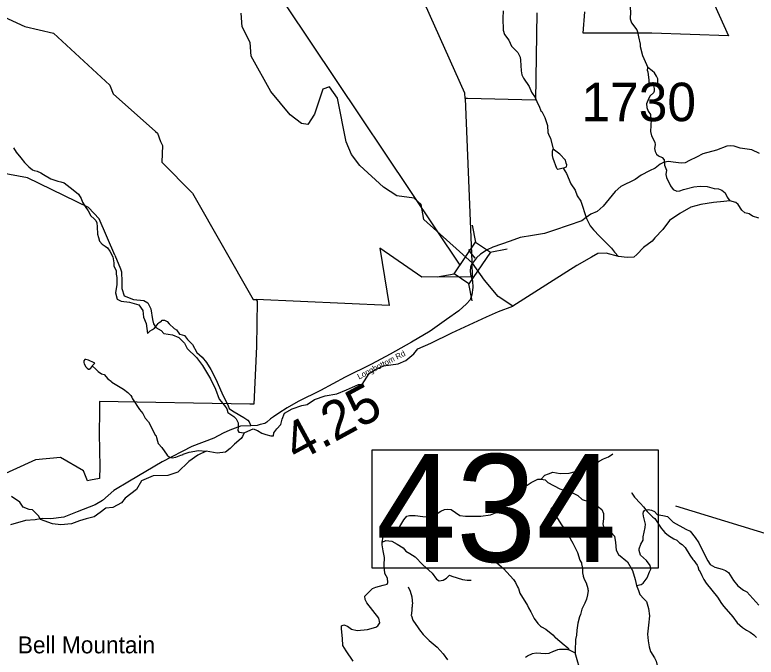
# Model space of a CAD drawing. Extents: x 1248224 to 1454986, y 825081 to 985870.
# Drawn here: x 1362582 to 1372209, y 957166 to 965507 of the extents above; entities that cross this region are included whole.
import ezdxf

# ---------------------------------------------------------------- set-up
doc = ezdxf.new("R2010")
doc.units = 0
for name, color, linetype in [('Exist Boundary Land Use Park National US Park Service', 7, 'Continuous'), ('Exist Boundary Land Use Park State Division NC Parks and Recreation', 7, 'Continuous'), ('Exist Geographical Mountain Summit Label', 7, 'Continuous'), ('Exist Hydrographic Creek Single Shore', 7, 'Continuous'), ('Exist Hydrographic Misc Water Feature', 7, 'Continuous'), ('Exist Road Non-System Type 51', 7, 'Continuous'), ('Exist Road Secondary Mileage Hundredths English Label', 7, 'Continuous'), ('Exist Road Secondary Structure Standard Bridge CELL', 7, 'Continuous'), ('Exist Road Secondary Structure Standard Bridge Number Label', 7, 'Continuous'), ('Exist Road Secondary Type 51 Attributed', 7, 'Continuous'), ('Exist Road Secondary Type 51 Label', 7, 'Continuous'), ('Exist Road Secondary Type 51 Number Label', 7, 'Continuous')]:
    doc.layers.add(name, color=color, linetype=linetype)

msp = doc.modelspace()

# ---------------------------------------------------------------- linework, layer by layer
at = {"layer": 'Exist Boundary Land Use Park National US Park Service'}
msp.add_line((1368429.8, 964420.4), (1368514.8, 962300.9), dxfattribs=at)
for points in [[(1360546.6, 965684.5), (1360541.4, 965296.5), (1361860.9, 964896.9), (1362135.5, 964784.2), (1362323.5, 965533.7), (1362713.5, 965354.9), (1363084.7, 965270.6), (1363815.1, 964592.1), (1363819.9, 964580.2), (1363859.5, 964481.7), (1364410.2, 963992.9), (1364436.5, 963969.7), (1364472.5, 963860.5), (1364498.5, 963810.5), (1364489.5, 963591.7), (1364888.8, 963189.4), (1365679.4, 961812), (1365718.2, 961810.3)], [(1368429.8, 964420.4), (1368427, 964489.7), (1367904.5, 965647.8)], [(1368515.2, 962291.5), (1368522.7, 962105), (1367868.7, 962098.5), (1367321.8, 962475.9), (1367445.4, 961734.2), (1365718.2, 961810.3)]]:
    msp.add_lwpolyline(points, dxfattribs=at)
at = {"layer": 'Exist Boundary Land Use Park State Division NC Parks and Recreation'}
for points in [[(1371509.7, 965998.1), (1371850, 965233), (1370852.1, 965267.2), (1369964.7, 965268.6), (1369984.6, 965546.3)], [(1369361.6, 965532.3), (1369342.6, 964398.4), (1368460.6, 964419.1), (1368429.8, 964420.4)], [(1365718.2, 961810.3), (1365727.7, 961790), (1365722.6, 961201), (1365687.6, 960452.4), (1365687.6, 960449.3), (1365632.1, 960450.2), (1363683.5, 960484), (1363681.2, 960354.4), (1363676.5, 960071.9), (1363686.5, 959637.2), (1363682.5, 959486.7), (1363566.1, 959463), (1363524.5, 959454.5), (1363472.5, 959585.2), (1363175.5, 959758.5), (1362852.5, 959729.2), (1362059.5, 959369)]]:
    msp.add_lwpolyline(points, dxfattribs=at)
at = {"layer": 'Exist Hydrographic Creek Single Shore'}
for points in [[(1368525.5, 962282.9), (1367895.7, 962848.8), (1367858.7, 963043.2), (1367768.7, 963127.2), (1367543.6, 963157.8), (1367371.7, 963269.7), (1367060.6, 963551.7), (1366955.6, 963695), (1366883.6, 963857.3), (1366771.6, 964424.2), (1366666.6, 964570.8), (1366582.6, 964539.7), (1366474.6, 964216.8), (1366388.5, 964083.9), (1366305.6, 964095.5), (1366157.6, 964206.8), (1365906.6, 964510.7), (1365649.5, 964968.9), (1365636.5, 965149.6), (1365532.6, 965352), (1365520.3, 965528.6)], [(1363882.5, 962387.7), (1363676.5, 962858), (1363537.5, 963005.3), (1362745.5, 963388.9), (1362397.5, 963455), (1362281.5, 963532.8), (1362104.5, 963818.7), (1362117.1, 963956.5)], [(1372242.4, 962865.5), (1372160.1, 962892), (1372116, 962924.3), (1372060.2, 962934.6), (1372021.9, 962971.4), (1371976.4, 963042), (1371945.5, 963069.9), (1371865.3, 963093.2), (1371791.2, 963084.6), (1371656, 963071.4), (1371489.9, 963044.9), (1371360.1, 963009.6), (1371217.5, 962927.3), (1371082.3, 962834.6), (1370998.5, 962721.4), (1370892.7, 962609.6), (1370858, 962569.4), (1370746.3, 962484.1), (1370661.1, 962393), (1370620, 962360.6), (1370533.2, 962354.7), (1370420.2, 962368.4), (1370259.9, 962412.1), (1370154.1, 962406.2), (1370070.3, 962362.1), (1369882.2, 962253.2), (1369572.8, 962055), (1369050.8, 961725)], [(1363882.5, 962387.7), (1363953.2, 962208.4), (1363965.7, 962167.7), (1363971.9, 962039.5), (1363971.9, 961952), (1364003.2, 961858.2), (1364125, 961811.3), (1364256.3, 961798.8), (1364309.4, 961767.5), (1364350, 961689.3), (1364371.9, 961551.7), (1364381.3, 961492.3), (1364412.5, 961445.4), (1364481.3, 961407.9), (1364515.6, 961367.2), (1364631, 961353.5), (1364712.2, 961316), (1364787.2, 961244.1), (1364818.5, 961175.3), (1364940.3, 961056.5), (1365021.6, 960953.3), (1365124.7, 960781.3), (1365190.3, 960646.8), (1365236.7, 960516.3), (1365305.5, 960431.8), (1365336.7, 960391.2), (1365349.2, 960341.1), (1365427.3, 960291.1), (1365458.6, 960259.8), (1365483.6, 960206.7), (1365480.5, 960153.5), (1365477.3, 960109.8), (1365492.9, 960087.9), (1365560.1, 960079.3)], [(1369050.8, 961725), (1368857.7, 961850.7), (1368680.3, 962059.4), (1368525.5, 962282.9)], [(1365560.1, 960079.3), (1365647.6, 960116.9), (1365678.9, 960132.5), (1365732, 960110.6), (1365791.3, 960073.1), (1365841.3, 960057.4), (1365907, 960038.7), (1365941.3, 960038.7), (1365944.4, 960079.3), (1365985.1, 960129.4), (1366035.1, 960185.6), (1366053.8, 960254.4), (1366085.1, 960332.6), (1366181.9, 960392), (1366310, 960435.8), (1366378.8, 960445.2), (1366472.5, 960514), (1366613.1, 960557.8), (1366763.1, 960585.9), (1366891.2, 960635.9), (1367044.3, 960707.8), (1367091.2, 960707.8), (1367184.9, 960848.6), (1367249.6, 960891.3), (1367371.5, 960950.7), (1367562.1, 960975.7), (1367659, 961019.5), (1367762.1, 961103.9), (1367815.2, 961169.6), (1367983.9, 961244.6), (1368258.9, 961379.1), (1368707.7, 961586.9), (1368863.9, 961655.7), (1369050.8, 961725)], [(1365560.1, 960079.3), (1365539.3, 960032.9), (1365520.6, 960004.8), (1365433.1, 959932.8), (1365380, 959873.4), (1365317.5, 959826.5), (1365211.2, 959814), (1365067.5, 959842.2), (1364958.1, 959789), (1364842.5, 959704.6), (1364698.8, 959570.1), (1364570.7, 959526.3), (1364376.9, 959520.1), (1364227, 959454.4), (1364161.3, 959341.8), (1364016.3, 959230.6), (1363966.3, 959171.2), (1363853.8, 959108.6), (1363766.3, 959102.4), (1363691.3, 959046.1), (1363613.2, 958989.8), (1363507, 958961.7), (1363422.6, 958936.6), (1363316.4, 958896), (1363178.9, 958883.5), (1363072.6, 958899.1), (1362916.4, 958955.4), (1362891.4, 958999.2), (1362810.2, 959077.4), (1362769.5, 959083.6), (1362691.4, 959114.9), (1362647.7, 959180.5), (1362538.3, 959252.5)], [(1371812.9, 955482), (1371671.8, 955221.9), (1371561.8, 955142), (1371351.8, 955070.8), (1371201.8, 955073.8), (1370970.8, 955170.3), (1370740.8, 955335.8), (1370552.7, 955530), (1370375.8, 955786.4), (1370090.8, 956107.2), (1370001.8, 956253.5), (1370000.7, 956552.3), (1369941.8, 956937.6), (1369858.7, 957224.3)]]:
    msp.add_lwpolyline(points, dxfattribs=at)
at = {"layer": 'Exist Hydrographic Misc Water Feature'}
for points in [[(1370542.8, 965836.3), (1370555.6, 965784), (1370576.4, 965547.4), (1370572.3, 965455.4), (1370591.2, 965402.9), (1370657.3, 965313.3), (1370668.7, 965285.1), (1370679.4, 965220.8), (1370703.3, 965128.2), (1370702.5, 965096.2), (1370732, 964979.5), (1370802.6, 964821.9)], [(1368923.4, 965557.7), (1368921.4, 965463.7), (1368923.9, 965307.6), (1368942.7, 965251.2), (1368997.1, 965177.9), (1369033.4, 965101), (1369064.7, 965064.3), (1369115.6, 965019.1), (1369142.4, 964958.5), (1369147.5, 964918.4)], [(1369147.5, 964918.4), (1369156.4, 964778.1), (1369167.3, 964729.7), (1369186.4, 964685.3), (1369262, 964575.5), (1369292.4, 964502.8), (1369338.9, 964431.8), (1369369.4, 964359.1), (1369390.5, 964322.6), (1369413.3, 964262), (1369425, 964249.8), (1369463.3, 964172.9), (1369499.2, 964072), (1369505, 963979.8), (1369520.2, 963935.4), (1369539.6, 963906.9), (1369574.3, 963762.1)], [(1370875.5, 964586), (1370817.5, 964591.3), (1370821.1, 964663.3), (1370807.3, 964761.7), (1370799.8, 964785.8), (1370802.6, 964821.9)], [(1370875.5, 964586), (1370931.7, 964596.7), (1370931.5, 964676.9), (1370916.2, 964711.3), (1370887.1, 964751.9), (1370859.7, 964780.6), (1370802.6, 964821.9)], [(1370875.5, 964586), (1370886.7, 964549.8), (1370884, 964515.8), (1370875.5, 964496), (1370834.6, 964454.8), (1370813.9, 964423.3), (1370786.2, 964349.9), (1370789.1, 964301.7), (1370808.2, 964257.3), (1370835.2, 964214.6), (1370836.6, 964184.7), (1370845.8, 964148.4), (1370838.4, 963992.5), (1370851.1, 963936.2), (1370891.4, 963855.2), (1370896.6, 963819), (1370889.4, 963771.1), (1370898.6, 963730.9), (1370913.9, 963698.6), (1370939.5, 963676), (1370986.9, 963653), (1371012.4, 963624.3), (1371018.8, 963556.1), (1371045.5, 963489.6), (1371036.3, 963433.7), (1371043.3, 963393.5), (1371097, 963286.2), (1371130, 963239.5), (1371179.6, 963218.3), (1371215.8, 963223.6), (1371264.1, 963240.5), (1371399, 963275.6), (1371481.1, 963281.7), (1371573.1, 963275.8), (1371664.7, 963253.8), (1371720.6, 963248.4), (1371764.3, 963231.5), (1371805.5, 963194.6), (1371832.3, 963139.9), (1371865.3, 963093.2)], [(1369702.9, 963515.1), (1369632.6, 963498.6), (1369620.8, 963510.9), (1369573.7, 963642), (1369566.4, 963678.2), (1369565.8, 963738.3), (1369574.3, 963762.1)], [(1369702.9, 963515.1), (1369745.5, 963532.2), (1369750, 963558), (1369740.4, 963580.3), (1369733.4, 963618.5), (1369659, 963698.2), (1369574.3, 963762.1)], [(1369702.9, 963515.1), (1369747.6, 963446.1), (1369800.6, 963312.8), (1369860.8, 963229.5), (1369883.1, 963154.9), (1369931.7, 963087.8), (1370006.8, 962861.9), (1370054.9, 962766.8), (1370097.7, 962715.8), (1370176, 962632), (1370332.6, 962476.5), (1370367.5, 962425.6), (1370420.2, 962368.4)], [(1363589.1, 960944.7), (1363591.7, 960951.4), (1363620.2, 960985.4), (1363612.6, 960988.9), (1363537.2, 961022.6), (1363505.4, 961031.3), (1363489.4, 961029.6), (1363477, 961013.9), (1363476.6, 960991.9), (1363482.2, 960975.8), (1363505.3, 960935.3), (1363521, 960918.9), (1363540.7, 960906.5), (1363550.6, 960904.2), (1363558.7, 960908.1), (1363589.1, 960944.7)], [(1363589.1, 960944.7), (1363630.8, 960910.5), (1363666, 960873.7), (1363709.4, 960846.7), (1363741.2, 960838), (1363792, 960780.9), (1363839.1, 960743.8), (1363841.4, 960738.8), (1363995, 960644.3), (1364048.1, 960601.2), (1364089.2, 960562.2), (1364102.8, 960541.9), (1364110.3, 960519.8), (1364118, 960507.6), (1364201.4, 960383.7), (1364243, 960331.9), (1364274.9, 960270.1), (1364317.8, 960221.1), (1364350.6, 960164.4), (1364406.1, 960049.2), (1364412.1, 960047), (1364427.1, 960006.7), (1364425.4, 959999.8), (1364441.7, 959938.4), (1364447.5, 959935.8), (1364490, 959888.7), (1364560.4, 959787.7), (1364589.9, 959765.1), (1364625.7, 959754.3), (1364673.8, 959761.3), (1364738.4, 959787.7), (1364754.5, 959791.4), (1364766.6, 959797.2), (1364766.8, 959803.1), (1364846.7, 959827.3), (1364967.7, 959850.6), (1365067.5, 959842.2)], [(1370592.1, 959304.4), (1370593.9, 959296.3), (1370630.8, 959245.6), (1370706.9, 959159.9), (1370748.1, 959119), (1370794.7, 959055.9), (1370867.1, 958984), (1370892.7, 958965.7), (1370977.5, 958841), (1370995.5, 958815.4), (1371024.8, 958784.7), (1371069.9, 958745.8), (1371138.1, 958702.7), (1371178.6, 958683.3), (1371213.8, 958650.5), (1371249.4, 958629.7), (1371286.5, 958588.9), (1371346.4, 958489.5), (1371387.2, 958434.7), (1371400.9, 958422.4), (1371443.6, 958361.4), (1371449.5, 958344.4)], [(1369541.6, 959104), (1369557.2, 959083.7), (1369628.7, 958966.1), (1369682.9, 958884.9), (1369725.6, 958823.9), (1369754.7, 958788.8), (1369771.9, 958746.9), (1369829.7, 958645.6), (1369887, 958524.3), (1369921, 958427.6), (1369944, 958383.1), (1369942.3, 958377.3), (1369954.7, 958322.8), (1369952.6, 958314.9), (1369953.2, 958254.9), (1369957.1, 958246.9), (1369960.5, 958218.8), (1369975.5, 958178.4), (1370002.5, 958129.8), (1370024.9, 958057.3), (1370024.6, 958043.4), (1370028.4, 958033.2), (1370019.1, 957973.4), (1370005.9, 957917.8), (1369984.8, 957866.3), (1369947.1, 957791.1), (1369929.6, 957719.5), (1369916.9, 957687.8), (1369895.1, 957608.3), (1369881.2, 957516.7), (1369875.7, 957450.4), (1369862.5, 957397), (1369863.3, 957337), (1369856.6, 957305.2), (1369858.7, 957224.3)], [(1368537.8, 958650.6), (1368632, 958570.5), (1368698.7, 958509), (1368769.6, 958457.5), (1368871.5, 958363.1), (1368926.6, 958317.9), (1369059.5, 958175), (1369084.6, 958134.4), (1369109.4, 958077.9), (1369124.9, 958057.5), (1369139.6, 957997.2), (1369238.1, 957835), (1369251.4, 957804.8), (1369284.3, 957754), (1369326.4, 957669), (1369373.1, 957604), (1369410.2, 957567.2), (1369420.1, 957561), (1369477.5, 957529.7), (1369567.9, 957457.6), (1369599.2, 957423), (1369605.1, 957422.9), (1369715, 957324.3), (1369736.6, 957309.9), (1369764.1, 957285.3), (1369770, 957279.1), (1369773.8, 957267.1)], [(1371449.5, 958344.4), (1371466.2, 958296.9), (1371470.8, 958294.4), (1371504.8, 958232.1), (1371504.6, 958226.4), (1371529.5, 958175.5), (1371558.5, 958126.9), (1371708.5, 957943.5), (1371756.8, 957864.4), (1371787.9, 957823.7), (1371907, 957691.1), (1371963.3, 957611.8), (1372029.9, 957552.4), (1372085.2, 957515.1), (1372132.7, 957490), (1372177.9, 957457), (1372213.2, 957420.3)], [(1367689.3, 958077.8), (1367716.1, 958021.2), (1367738.5, 957948.7), (1367738.1, 957932.7), (1367742, 957924.6), (1367741.1, 957884.6), (1367745, 957876.5), (1367742.1, 957836.7), (1367743.7, 957820.6), (1367739.3, 957804.7), (1367738.7, 957772.7), (1367729.3, 957708.9), (1367734.4, 957702.7), (1367751.9, 957648.4), (1367819.7, 957544.9), (1367839.2, 957522.5), (1367883.9, 957459.5), (1367962.1, 957381.7), (1368065.4, 957297.5), (1368143.1, 957209.4), (1368200.7, 957132.4)], [(1369213.4, 957165.6), (1369237.8, 957183.2), (1369302.5, 957213.7), (1369350.7, 957220.6), (1369472.5, 957212.2), (1369522.7, 957216.7), (1369575.2, 957243.5), (1369580.1, 957241.9), (1369631.7, 957264.3), (1369655.7, 957269.7), (1369719.8, 957270.3), (1369749.8, 957267.6), (1369763.6, 957263.3), (1369773.8, 957267.1)], [(1369773.8, 957267.1), (1369858.7, 957224.3)]]:
    msp.add_lwpolyline(points, dxfattribs=at)
at = {"layer": 'Exist Road Non-System Type 51'}
for points in [[(1362563.7, 963781.8), (1362600.5, 963725.2), (1362659.5, 963649), (1362709.9, 963587.5), (1362763.9, 963534.7), (1362813.8, 963494.9), (1362833.5, 963486.3), (1362874, 963475.3), (1362918.3, 963456.8), (1362952.7, 963432.3), (1363049.7, 963375.7), (1363139.4, 963348.7), (1363178.7, 963337.6), (1363224.1, 963326.5), (1363261, 963293.3), (1363340.8, 963233.1), (1363407.8, 963177.2), (1363442.2, 963123.1), (1363463, 963072.7), (1363495, 963019.9), (1363533.1, 962960.8), (1363569.9, 962896.9), (1363614.1, 962856.4), (1363635, 962836.7), (1363646.1, 962806), (1363649.8, 962754.3), (1363657.1, 962659.7), (1363668, 962613.6), (1363683.9, 962566.9), (1363717, 962530.6), (1363753.9, 962503.6), (1363784.6, 962480.2), (1363816.5, 962439.6), (1363853.4, 962363.4), (1363866.9, 962284.7), (1363869.4, 962245.4), (1363898.8, 962187.6), (1363898.8, 962139.7), (1363905, 962095.4), (1363907.2, 962004.3), (1363891.5, 961894.9), (1363913.4, 961816.7), (1363963.4, 961788.5), (1364072.8, 961776), (1364191.5, 961741.6), (1364244.6, 961666.6), (1364254, 961579), (1364288.4, 961500.9), (1364306.8, 961367.6)], [(1368472, 962460.6), (1368503.8, 962411.6), (1368554.4, 962346.6)], [(1364306.8, 961367.6), (1364338.1, 961403.4), (1364369.4, 961422.1), (1364394.4, 961437.8), (1364416.3, 961462.8), (1364444.4, 961500.3), (1364456.9, 961512.8), (1364478.8, 961525.3), (1364481.9, 961525.3), (1364497.5, 961541), (1364513.1, 961544.1), (1364525.6, 961544.1), (1364560, 961525.3), (1364588.1, 961494.1), (1364650.6, 961434.6), (1364681.9, 961415.9), (1364719.4, 961359.6), (1364725.6, 961359.6), (1364785, 961340.8), (1364825.6, 961290.8), (1364891.2, 961225.1), (1364944.3, 961121.9), (1365016.2, 961062.5), (1365069.3, 960993.7), (1365125.6, 960899.9), (1365194.3, 960778), (1365269.3, 960596.6), (1365353.7, 960427.8), (1365367.2, 960395.5), (1365381.8, 960382.9), (1365430.7, 960353.8), (1365556.8, 960277.7), (1365609.9, 960242.2), (1365625.5, 960221.4), (1365645.3, 960171.4)], [(1369416.7, 959478.6), (1369466.2, 959528.1), (1369512.4, 959547.9), (1369568.5, 959567.7), (1369664.2, 959551.2), (1369779.7, 959554.5), (1369928.2, 959594.2), (1370060.3, 959627.2), (1370109.8, 959673.4), (1370169.2, 959709.8), (1370225.3, 959739.5), (1370291.3, 959769.2), (1370347.4, 959805.5)], [(1367354.2, 958659.6), (1367367.4, 958728.9), (1367387.2, 958775.2), (1367446.6, 958795), (1367515.9, 958808.2), (1367581.9, 958861), (1367634.7, 958950.2), (1367671, 958996.4), (1367707.3, 959006.3), (1367783.2, 959006.3), (1367882.2, 958993.1), (1367944.9, 958989.8), (1368020.8, 959003), (1368113.2, 959062.5), (1368162.7, 959082.3), (1368202.3, 959088.9), (1368248.5, 959082.3), (1368360.7, 959006.3), (1368436.6, 958996.4), (1368529, 958996.4), (1368634.6, 958996.4), (1368760, 959012.9), (1368865.6, 959059.2), (1368931.6, 959105.4), (1369037.2, 959197.9), (1369136.2, 959287), (1369235.2, 959399.3), (1369288, 959432.3), (1369340.8, 959462.1), (1369373.8, 959475.3), (1369416.7, 959478.6), (1369469.5, 959468.7), (1369502.5, 959432.3), (1369657.6, 959353.1), (1369756.6, 959320.1), (1369832.5, 959296.9), (1369891.9, 959267.2), (1369951.3, 959214.4), (1370033.8, 959188), (1370149.4, 959128.5), (1370205.5, 959082.3), (1370228.6, 959029.4), (1370225.3, 958960.1), (1370218.7, 958897.3), (1370231.9, 958841.2), (1370324.3, 958785.1), (1370370.5, 958735.5), (1370380.4, 958653), (1370390.3, 958553.9), (1370423.3, 958501), (1370538.8, 958405.3), (1370601.5, 958293), (1370637.8, 958174.1), (1370654.3, 958094.8)], [(1370654.3, 958094.8), (1370717, 958108.1), (1370743.4, 958127.9), (1370792.9, 958197.2), (1370825.9, 958273.2), (1370842.4, 958309.5), (1370832.5, 958355.7), (1370783, 958421.8), (1370707.1, 958491.1), (1370690.6, 958550.6), (1370690.6, 958573.7), (1370710.4, 958633.1), (1370743.4, 958686), (1370743.4, 958728.9), (1370753.3, 958788.4), (1370766.5, 958847.8), (1370773.1, 958894), (1370746.7, 958996.4), (1370740.1, 959032.7), (1370746.7, 959052.6), (1370763.2, 959075.7), (1370806.1, 959082.3), (1370849, 959075.7), (1370888.6, 959055.9), (1370921.6, 959019.5), (1370997.5, 959006.3), (1371056.9, 958993.1), (1371132.8, 958917.2), (1371297.8, 958828), (1371350.6, 958801.6), (1371416.6, 958719), (1371466.1, 958649.7), (1371515.6, 958540.7), (1371581.6, 958415.2), (1371611.3, 958369), (1371670.7, 958335.9), (1371766.4, 958309.5), (1371812.6, 958289.7), (1371848.9, 958263.3), (1371914.9, 958160.9), (1371971, 958091.5), (1372043.6, 958035.4), (1372086.5, 958015.6), (1372241.6, 957840.6)], [(1366978, 957114), (1366885.6, 957249.4), (1366842.7, 957315.5), (1366836.1, 957407.9), (1366826.2, 957533.4), (1366826.2, 957573.1), (1366855.9, 957586.3), (1366902.1, 957566.5), (1366954.9, 957530.1), (1367027.5, 957510.3), (1367162.8, 957526.8), (1367271.7, 957556.5), (1367294.8, 957573.1), (1367321.2, 957612.7), (1367308, 957672.1), (1367152.9, 957870.3), (1367129.8, 957916.5), (1367126.5, 957959.4), (1367166.1, 957995.8), (1367225.5, 958058.5), (1367268.4, 958075), (1367364.1, 958101.4), (1367416.9, 958114.7), (1367426.8, 958134.5), (1367420.2, 958193.9), (1367387.2, 958253.4), (1367380.6, 958362.3), (1367383.9, 958458.1), (1367367.4, 958547.3), (1367350.9, 958623.2), (1367354.2, 958659.6)], [(1367354.2, 958659.6), (1367400.4, 958679.4), (1367476.3, 958672.8), (1367545.6, 958633.1), (1367624.8, 958586.9), (1367657.8, 958540.7), (1367710.6, 958511), (1367783.2, 958468), (1367878.9, 958365.6), (1368001, 958256.7), (1368057.1, 958180.7), (1368093.4, 958157.6), (1368142.9, 958167.5), (1368189.1, 958193.9), (1368228.7, 958230.2), (1368258.4, 958217), (1368397, 958174.1), (1368456.4, 958167.5), (1368509.2, 958167.5)], [(1370654.3, 958094.8), (1370680.7, 958030.5), (1370700.5, 957980.9), (1370750, 957924.8), (1370783, 957888.4), (1370809.4, 957799.3), (1370825.9, 957703.5), (1370809.4, 957581.3), (1370799.5, 957465.7), (1370806.1, 957379.9), (1370819.3, 957300.6), (1370835.8, 957237.9), (1370888.6, 957155.3), (1370911.7, 957115.7), (1370938.1, 957003.4), (1370951.3, 956894.4), (1370934.8, 956755.7), (1370915, 956547.6), (1370921.6, 956481.6), (1370938.1, 956442), (1370961.2, 956418.8)]]:
    msp.add_lwpolyline(points, dxfattribs=at)
at = {"layer": 'Exist Road Secondary Structure Standard Bridge CELL'}
for p, q in [((1368567.5, 962553.8), (1368525.6, 962776.3)), ((1368754.4, 962426.2), (1368976.9, 962468.1)), ((1368064.6, 962103.1), (1368287, 962145)), ((1368520.2, 961792), (1368478.3, 962014.4))]:
    msp.add_line(p, q, dxfattribs=at)
msp.add_lwpolyline([(1368287, 962145), (1368566.6, 962554.5), (1368757.8, 962423.9), (1368478.3, 962014.4)], close=True, dxfattribs=at)
at = {"layer": 'Exist Road Secondary Structure Standard Bridge Number Label'}
msp.add_line((1374410.8, 958134.8), (1371163.8, 959126), dxfattribs=at)
msp.add_lwpolyline([(1368364.3, 962257.8), (1366112, 965624.5), (1365993.4, 967616)], dxfattribs=at)
msp.add_lwpolyline([(1367221, 959860), (1370936.9, 959860), (1370936.9, 958323.6), (1367221, 958323.6)], close=True, dxfattribs=at)
at = {"layer": 'Exist Road Secondary Type 51 Attributed'}
for points in [[(1372251.2, 963706.7), (1372151.5, 963752.8), (1372001.8, 963776.7), (1371922.1, 963800.6), (1371874.3, 963807), (1371829.7, 963802.2), (1371694.9, 963751.6), (1371518.1, 963702.2), (1371432.1, 963660.7), (1371342.9, 963616.1), (1371288.8, 963584.2), (1371236.2, 963579.4), (1371166.3, 963589.2)], [(1371166.3, 963589.2), (1371066.3, 963600.4), (1371004.2, 963590.8), (1370962.8, 963568.5), (1370895.9, 963514.3), (1370824.2, 963480.8), (1370714.3, 963423.4), (1370636.7, 963368.5), (1370451.9, 963276), (1370377.1, 963213.9), (1370222.6, 963021), (1370143.3, 962954.4), (1370063.7, 962917.7), (1370001.5, 962874.7), (1369945.8, 962830), (1369591.1, 962712.5), (1369458.9, 962667.9), (1369306.6, 962639.6), (1369144.1, 962614.1), (1369015.1, 962566.3), (1368788.9, 962491.4), (1368714.1, 962456.3), (1368629.7, 962400.5), (1368578.7, 962351.1), (1368525.5, 962282.9)], [(1368525.5, 962282.9), (1368506.4, 962254.3), (1368498.4, 962231.9), (1368495.9, 962180.9), (1368499.2, 962135.7), (1368527.1, 962051.8), (1368531.9, 961964.2), (1368517.5, 961870.1), (1368493.6, 961806.4), (1368449, 961755.4), (1368347.3, 961662.4)], [(1368347.3, 961662.4), (1368189, 961549.5), (1367977.7, 961397.4), (1367733.5, 961254.6), (1367457.8, 961098.5), (1367214.1, 960972.8), (1366872.5, 960801.5), (1366550.7, 960627.9), (1366261.7, 960485.6), (1366118, 960404.4), (1366010.5, 960332.5), (1365943.5, 960285.8), (1365902.9, 960260.6), (1365856.1, 960219.5), (1365843.8, 960207.8), (1365827.7, 960200.1), (1365770, 960185.2), (1365728.9, 960175.6), (1365645.3, 960171.4), (1365512.7, 960164.4), (1365373.2, 960115), (1365286.3, 960076.7), (1365165.4, 960011), (1364878.9, 959902.3), (1364496.2, 959703.4), (1364070.8, 959449.8), (1363866.5, 959329.7), (1363719, 959199), (1363627.1, 959143.4), (1363393.6, 959054.5), (1363219.5, 958984.3), (1363050.2, 958960.1), (1362936.5, 958967.4), (1362846.6, 958947.6), (1362722.3, 958940.1), (1362527.8, 958885.1)]]:
    msp.add_lwpolyline(points, dxfattribs=at)

# ---------------------------------------------------------------- texts
at = {"layer": 'Exist Geographical Mountain Summit Label'}
msp.add_text('Bell Mountain', height=220, dxfattribs=at).set_placement((1362621.5, 957215.6))
at = {"layer": 'Exist Road Secondary Mileage Hundredths English Label'}
msp.add_text('4.25', height=500, rotation=28.5823, dxfattribs=at).set_placement((1366246, 959689.3))
at = {"layer": 'Exist Road Secondary Structure Standard Bridge Number Label'}
msp.add_text('434', height=1400, dxfattribs=at).set_placement((1367271.1, 958402.7))
at = {"layer": 'Exist Road Secondary Type 51 Label'}
msp.add_text('Longbottom Rd', height=75, rotation=27.43513, dxfattribs=at).set_placement((1367053.9, 960770.5))
at = {"layer": 'Exist Road Secondary Type 51 Number Label'}
msp.add_text('1730', height=500, dxfattribs=at).set_placement((1369940.7, 964125.8))

doc.saveas('drawing.dxf')
